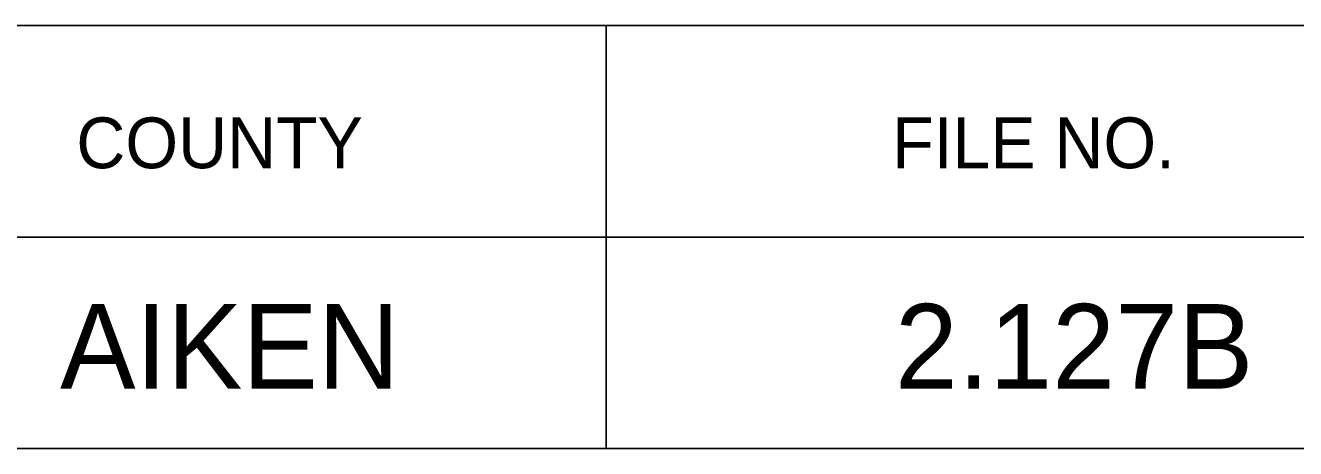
# Model space of a CAD drawing. Extents: x 1000 to 1162, y 999 to 8520.
# Drawn here: x 1140.57 to 1148.08, y 7080.05 to 7082.55 of the extents above; entities that cross this region are included whole.
import ezdxf

# ---------------------------------------------------------------- set-up
doc = ezdxf.new("R2010")
doc.units = 0
doc.layers.add('Level 20', color=7, linetype='Continuous')
doc.layers.add('Level 3', color=7, linetype='Continuous')

msp = doc.modelspace()

# ---------------------------------------------------------------- linework, layer by layer
at = {"layer": 'Level 3'}
for p, q in [((1133.055, 7082.5458), (1161.555, 7082.5458)), ((1133.055, 7082.5458), (1161.555, 7082.5458)), ((1133.055, 7082.5458), (1161.555, 7082.5458)), ((1133.055, 7082.5458), (1161.555, 7082.5458)), ((1133.055, 7082.5458), (1161.555, 7082.5458)), ((1133.055, 7082.5458), (1161.555, 7082.5458)), ((1133.055, 7082.5458), (1161.555, 7082.5458)), ((1133.055, 7082.5458), (1161.555, 7082.5458)), ((1133.055, 7082.5458), (1161.555, 7082.5458)), ((1133.055, 7082.5458), (1161.555, 7082.5458)), ((1133.055, 7082.5458), (1161.555, 7082.5458)), ((1133.055, 7082.5458), (1161.555, 7082.5458)), ((1133.055, 7082.5458), (1161.555, 7082.5458)), ((1133.055, 7082.5458), (1161.555, 7082.5458)), ((1133.055, 7082.5458), (1161.555, 7082.5458)), ((1133.055, 7082.5458), (1161.555, 7082.5458)), ((1133.055, 7082.5458), (1161.555, 7082.5458)), ((1133.055, 7082.5458), (1161.555, 7082.5458)), ((1133.055, 7082.5458), (1161.555, 7082.5458)), ((1133.055, 7082.5458), (1161.555, 7082.5458)), ((1133.055, 7082.5458), (1161.555, 7082.5458)), ((1133.055, 7082.5458), (1161.555, 7082.5458)), ((1133.055, 7082.5458), (1161.555, 7082.5458)), ((1133.055, 7082.5458), (1161.555, 7082.5458)), ((1133.055, 7082.5458), (1161.555, 7082.5458)), ((1133.055, 7082.5458), (1161.555, 7082.5458)), ((1133.055, 7082.5458), (1161.555, 7082.5458)), ((1133.055, 7082.5458), (1161.555, 7082.5458)), ((1133.055, 7082.5458), (1161.555, 7082.5458)), ((1133.055, 7082.5458), (1161.555, 7082.5458)), ((1133.055, 7082.5458), (1161.555, 7082.5458)), ((1133.055, 7082.5458), (1161.555, 7082.5458)), ((1133.055, 7082.5458), (1161.555, 7082.5458)), ((1133.055, 7082.5458), (1161.555, 7082.5458)), ((1133.055, 7082.5458), (1161.555, 7082.5458)), ((1133.055, 7082.5458), (1161.555, 7082.5458)), ((1133.055, 7082.5458), (1161.555, 7082.5458)), ((1133.055, 7082.5458), (1161.555, 7082.5458)), ((1133.055, 7082.5458), (1161.555, 7082.5458)), ((1133.055, 7082.5458), (1161.555, 7082.5458)), ((1133.055, 7082.5458), (1161.555, 7082.5458)), ((1133.055, 7082.5458), (1161.555, 7082.5458)), ((1133.055, 7082.5458), (1161.555, 7082.5458)), ((1133.055, 7082.5458), (1161.555, 7082.5458)), ((1133.055, 7082.5458), (1161.555, 7082.5458)), ((1133.055, 7082.5458), (1161.555, 7082.5458)), ((1133.055, 7082.5458), (1161.555, 7082.5458)), ((1133.055, 7082.5458), (1161.555, 7082.5458)), ((1133.055, 7082.5458), (1161.555, 7082.5458)), ((1133.055, 7082.5458), (1161.555, 7082.5458)), ((1133.055, 7082.5458), (1161.555, 7082.5458)), ((1143.9997, 7082.5458), (1143.9997, 7080.0458)), ((1143.9997, 7082.5458), (1143.9997, 7080.0458)), ((1143.9997, 7082.5458), (1143.9997, 7080.0458)), ((1143.9997, 7082.5458), (1143.9997, 7080.0458)), ((1143.9997, 7082.5458), (1143.9997, 7080.0458)), ((1143.9997, 7082.5458), (1143.9997, 7080.0458)), ((1143.9997, 7082.5458), (1143.9997, 7080.0458)), ((1143.9997, 7082.5458), (1143.9997, 7080.0458)), ((1143.9997, 7082.5458), (1143.9997, 7080.0458)), ((1143.9997, 7082.5458), (1143.9997, 7080.0458)), ((1143.9997, 7082.5458), (1143.9997, 7080.0458)), ((1143.9997, 7082.5458), (1143.9997, 7080.0458)), ((1143.9997, 7082.5458), (1143.9997, 7080.0458)), ((1143.9997, 7082.5458), (1143.9997, 7080.0458)), ((1143.9997, 7082.5458), (1143.9997, 7080.0458)), ((1143.9997, 7082.5458), (1143.9997, 7080.0458)), ((1143.9997, 7082.5458), (1143.9997, 7080.0458)), ((1143.9997, 7082.5458), (1143.9997, 7080.0458)), ((1143.9997, 7082.5458), (1143.9997, 7080.0458)), ((1143.9997, 7082.5458), (1143.9997, 7080.0458)), ((1143.9997, 7082.5458), (1143.9997, 7080.0458)), ((1143.9997, 7082.5458), (1143.9997, 7080.0458)), ((1143.9997, 7082.5458), (1143.9997, 7080.0458)), ((1143.9997, 7082.5458), (1143.9997, 7080.0458)), ((1143.9997, 7082.5458), (1143.9997, 7080.0458)), ((1143.9997, 7082.5458), (1143.9997, 7080.0458)), ((1143.9997, 7082.5458), (1143.9997, 7080.0458)), ((1143.9997, 7082.5458), (1143.9997, 7080.0458)), ((1143.9997, 7082.5458), (1143.9997, 7080.0458)), ((1143.9997, 7082.5458), (1143.9997, 7080.0458)), ((1143.9997, 7082.5458), (1143.9997, 7080.0458)), ((1143.9997, 7082.5458), (1143.9997, 7080.0458)), ((1143.9997, 7082.5458), (1143.9997, 7080.0458)), ((1143.9997, 7082.5458), (1143.9997, 7080.0458)), ((1143.9997, 7082.5458), (1143.9997, 7080.0458)), ((1143.9997, 7082.5458), (1143.9997, 7080.0458)), ((1143.9997, 7082.5458), (1143.9997, 7080.0458)), ((1143.9997, 7082.5458), (1143.9997, 7080.0458)), ((1143.9997, 7082.5458), (1143.9997, 7080.0458)), ((1143.9997, 7082.5458), (1143.9997, 7080.0458)), ((1143.9997, 7082.5458), (1143.9997, 7080.0458)), ((1143.9997, 7082.5458), (1143.9997, 7080.0458)), ((1143.9997, 7082.5458), (1143.9997, 7080.0458)), ((1143.9997, 7082.5458), (1143.9997, 7080.0458)), ((1143.9997, 7082.5458), (1143.9997, 7080.0458)), ((1143.9997, 7082.5458), (1143.9997, 7080.0458)), ((1143.9997, 7082.5458), (1143.9997, 7080.0458)), ((1143.9997, 7082.5458), (1143.9997, 7080.0458)), ((1143.9997, 7082.5458), (1143.9997, 7080.0458)), ((1143.9997, 7082.5458), (1143.9997, 7080.0458)), ((1143.9997, 7082.5458), (1143.9997, 7080.0458)), ((1133.055, 7081.2958), (1161.555, 7081.2958)), ((1133.055, 7081.2958), (1161.555, 7081.2958)), ((1133.055, 7081.2958), (1161.555, 7081.2958)), ((1133.055, 7081.2958), (1161.555, 7081.2958)), ((1133.055, 7081.2958), (1161.555, 7081.2958)), ((1133.055, 7081.2958), (1161.555, 7081.2958)), ((1133.055, 7081.2958), (1161.555, 7081.2958)), ((1133.055, 7081.2958), (1161.555, 7081.2958)), ((1133.055, 7081.2958), (1161.555, 7081.2958)), ((1133.055, 7081.2958), (1161.555, 7081.2958)), ((1133.055, 7081.2958), (1161.555, 7081.2958)), ((1133.055, 7081.2958), (1161.555, 7081.2958)), ((1133.055, 7081.2958), (1161.555, 7081.2958)), ((1133.055, 7081.2958), (1161.555, 7081.2958)), ((1133.055, 7081.2958), (1161.555, 7081.2958)), ((1133.055, 7081.2958), (1161.555, 7081.2958)), ((1133.055, 7081.2958), (1161.555, 7081.2958)), ((1133.055, 7081.2958), (1161.555, 7081.2958)), ((1133.055, 7081.2958), (1161.555, 7081.2958)), ((1133.055, 7081.2958), (1161.555, 7081.2958)), ((1133.055, 7081.2958), (1161.555, 7081.2958)), ((1133.055, 7081.2958), (1161.555, 7081.2958)), ((1133.055, 7081.2958), (1161.555, 7081.2958)), ((1133.055, 7081.2958), (1161.555, 7081.2958)), ((1133.055, 7081.2958), (1161.555, 7081.2958)), ((1133.055, 7081.2958), (1161.555, 7081.2958)), ((1133.055, 7081.2958), (1161.555, 7081.2958)), ((1133.055, 7081.2958), (1161.555, 7081.2958)), ((1133.055, 7081.2958), (1161.555, 7081.2958)), ((1133.055, 7081.2958), (1161.555, 7081.2958)), ((1133.055, 7081.2958), (1161.555, 7081.2958)), ((1133.055, 7081.2958), (1161.555, 7081.2958)), ((1133.055, 7081.2958), (1161.555, 7081.2958)), ((1133.055, 7081.2958), (1161.555, 7081.2958)), ((1133.055, 7081.2958), (1161.555, 7081.2958)), ((1133.055, 7081.2958), (1161.555, 7081.2958)), ((1133.055, 7081.2958), (1161.555, 7081.2958)), ((1133.055, 7081.2958), (1161.555, 7081.2958)), ((1133.055, 7081.2958), (1161.555, 7081.2958)), ((1133.055, 7081.2958), (1161.555, 7081.2958)), ((1133.055, 7081.2958), (1161.555, 7081.2958)), ((1133.055, 7081.2958), (1161.555, 7081.2958)), ((1133.055, 7081.2958), (1161.555, 7081.2958)), ((1133.055, 7081.2958), (1161.555, 7081.2958)), ((1133.055, 7081.2958), (1161.555, 7081.2958)), ((1133.055, 7081.2958), (1161.555, 7081.2958)), ((1133.055, 7081.2958), (1161.555, 7081.2958)), ((1133.055, 7081.2958), (1161.555, 7081.2958)), ((1133.055, 7081.2958), (1161.555, 7081.2958)), ((1133.055, 7081.2958), (1161.555, 7081.2958)), ((1133.055, 7081.2958), (1161.555, 7081.2958)), ((1133.055, 7080.0458), (1161.555, 7080.0458)), ((1133.055, 7080.0458), (1161.555, 7080.0458)), ((1133.055, 7080.0458), (1161.555, 7080.0458)), ((1133.055, 7080.0458), (1161.555, 7080.0458)), ((1133.055, 7080.0458), (1161.555, 7080.0458)), ((1133.055, 7080.0458), (1161.555, 7080.0458)), ((1133.055, 7080.0458), (1161.555, 7080.0458)), ((1133.055, 7080.0458), (1161.555, 7080.0458)), ((1133.055, 7080.0458), (1161.555, 7080.0458)), ((1133.055, 7080.0458), (1161.555, 7080.0458)), ((1133.055, 7080.0458), (1161.555, 7080.0458)), ((1133.055, 7080.0458), (1161.555, 7080.0458)), ((1133.055, 7080.0458), (1161.555, 7080.0458)), ((1133.055, 7080.0458), (1161.555, 7080.0458)), ((1133.055, 7080.0458), (1161.555, 7080.0458)), ((1133.055, 7080.0458), (1161.555, 7080.0458)), ((1133.055, 7080.0458), (1161.555, 7080.0458)), ((1133.055, 7080.0458), (1161.555, 7080.0458)), ((1133.055, 7080.0458), (1161.555, 7080.0458)), ((1133.055, 7080.0458), (1161.555, 7080.0458)), ((1133.055, 7080.0458), (1161.555, 7080.0458)), ((1133.055, 7080.0458), (1161.555, 7080.0458)), ((1133.055, 7080.0458), (1161.555, 7080.0458)), ((1133.055, 7080.0458), (1161.555, 7080.0458)), ((1133.055, 7080.0458), (1161.555, 7080.0458)), ((1133.055, 7080.0458), (1161.555, 7080.0458)), ((1133.055, 7080.0458), (1161.555, 7080.0458)), ((1133.055, 7080.0458), (1161.555, 7080.0458)), ((1133.055, 7080.0458), (1161.555, 7080.0458)), ((1133.055, 7080.0458), (1161.555, 7080.0458)), ((1133.055, 7080.0458), (1161.555, 7080.0458)), ((1133.055, 7080.0458), (1161.555, 7080.0458)), ((1133.055, 7080.0458), (1161.555, 7080.0458)), ((1133.055, 7080.0458), (1161.555, 7080.0458)), ((1133.055, 7080.0458), (1161.555, 7080.0458)), ((1133.055, 7080.0458), (1161.555, 7080.0458)), ((1133.055, 7080.0458), (1161.555, 7080.0458)), ((1133.055, 7080.0458), (1161.555, 7080.0458)), ((1133.055, 7080.0458), (1161.555, 7080.0458)), ((1133.055, 7080.0458), (1161.555, 7080.0458)), ((1133.055, 7080.0458), (1161.555, 7080.0458)), ((1133.055, 7080.0458), (1161.555, 7080.0458)), ((1133.055, 7080.0458), (1161.555, 7080.0458)), ((1133.055, 7080.0458), (1161.555, 7080.0458)), ((1133.055, 7080.0458), (1161.555, 7080.0458)), ((1133.055, 7080.0458), (1161.555, 7080.0458)), ((1133.055, 7080.0458), (1161.555, 7080.0458)), ((1133.055, 7080.0458), (1161.555, 7080.0458)), ((1133.055, 7080.0458), (1161.555, 7080.0458)), ((1133.055, 7080.0458), (1161.555, 7080.0458)), ((1133.055, 7080.0458), (1161.555, 7080.0458))]:
    msp.add_line(p, q, dxfattribs=at)

# ---------------------------------------------------------------- texts
at = {"layer": 'Level 20'}
for s, p in [('AIKEN', (1140.7706, 7080.4)), ('2.127B', (1145.7068, 7080.4))]:
    msp.add_text(s, height=0.5, dxfattribs=at).set_placement(p)
at = {"layer": 'Level 3'}
for s, p in [('COUNTY', (1140.8665, 7081.7021)), ('COUNTY', (1140.8665, 7081.7021)), ('COUNTY', (1140.8665, 7081.7021)), ('COUNTY', (1140.8665, 7081.7021)), ('COUNTY', (1140.8665, 7081.7021)), ('COUNTY', (1140.8665, 7081.7021)), ('COUNTY', (1140.8665, 7081.7021)), ('COUNTY', (1140.8665, 7081.7021)), ('COUNTY', (1140.8665, 7081.7021)), ('COUNTY', (1140.8665, 7081.7021)), ('COUNTY', (1140.8665, 7081.7021)), ('COUNTY', (1140.8665, 7081.7021)), ('COUNTY', (1140.8665, 7081.7021)), ('COUNTY', (1140.8665, 7081.7021)), ('COUNTY', (1140.8665, 7081.7021)), ('COUNTY', (1140.8665, 7081.7021)), ('COUNTY', (1140.8665, 7081.7021)), ('COUNTY', (1140.8665, 7081.7021)), ('COUNTY', (1140.8665, 7081.7021)), ('COUNTY', (1140.8665, 7081.7021)), ('COUNTY', (1140.8665, 7081.7021)), ('COUNTY', (1140.8665, 7081.7021)), ('COUNTY', (1140.8665, 7081.7021)), ('COUNTY', (1140.8665, 7081.7021)), ('COUNTY', (1140.8665, 7081.7021)), ('COUNTY', (1140.8665, 7081.7021)), ('COUNTY', (1140.8665, 7081.7021)), ('COUNTY', (1140.8665, 7081.7021)), ('COUNTY', (1140.8665, 7081.7021)), ('COUNTY', (1140.8665, 7081.7021)), ('COUNTY', (1140.8665, 7081.7021)), ('COUNTY', (1140.8665, 7081.7021)), ('COUNTY', (1140.8665, 7081.7021)), ('COUNTY', (1140.8665, 7081.7021)), ('COUNTY', (1140.8665, 7081.7021)), ('COUNTY', (1140.8665, 7081.7021)), ('COUNTY', (1140.8665, 7081.7021)), ('COUNTY', (1140.8665, 7081.7021)), ('COUNTY', (1140.8665, 7081.7021)), ('COUNTY', (1140.8665, 7081.7021)), ('COUNTY', (1140.8665, 7081.7021)), ('COUNTY', (1140.8665, 7081.7021)), ('COUNTY', (1140.8665, 7081.7021)), ('COUNTY', (1140.8665, 7081.7021)), ('COUNTY', (1140.8665, 7081.7021)), ('COUNTY', (1140.8665, 7081.7021)), ('COUNTY', (1140.8665, 7081.7021)), ('COUNTY', (1140.8665, 7081.7021)), ('COUNTY', (1140.8665, 7081.7021)), ('COUNTY', (1140.8665, 7081.7021)), ('COUNTY', (1140.8665, 7081.7021)), ('FILE NO.', (1145.6908, 7081.7021)), ('FILE NO.', (1145.6908, 7081.7021)), ('FILE NO.', (1145.6908, 7081.7021)), ('FILE NO.', (1145.6908, 7081.7021)), ('FILE NO.', (1145.6908, 7081.7021)), ('FILE NO.', (1145.6908, 7081.7021)), ('FILE NO.', (1145.6908, 7081.7021)), ('FILE NO.', (1145.6908, 7081.7021)), ('FILE NO.', (1145.6908, 7081.7021)), ('FILE NO.', (1145.6908, 7081.7021)), ('FILE NO.', (1145.6908, 7081.7021)), ('FILE NO.', (1145.6908, 7081.7021)), ('FILE NO.', (1145.6908, 7081.7021)), ('FILE NO.', (1145.6908, 7081.7021)), ('FILE NO.', (1145.6908, 7081.7021)), ('FILE NO.', (1145.6908, 7081.7021)), ('FILE NO.', (1145.6908, 7081.7021)), ('FILE NO.', (1145.6908, 7081.7021)), ('FILE NO.', (1145.6908, 7081.7021)), ('FILE NO.', (1145.6908, 7081.7021)), ('FILE NO.', (1145.6908, 7081.7021)), ('FILE NO.', (1145.6908, 7081.7021)), ('FILE NO.', (1145.6908, 7081.7021)), ('FILE NO.', (1145.6908, 7081.7021)), ('FILE NO.', (1145.6908, 7081.7021)), ('FILE NO.', (1145.6908, 7081.7021)), ('FILE NO.', (1145.6908, 7081.7021)), ('FILE NO.', (1145.6908, 7081.7021)), ('FILE NO.', (1145.6908, 7081.7021)), ('FILE NO.', (1145.6908, 7081.7021)), ('FILE NO.', (1145.6908, 7081.7021)), ('FILE NO.', (1145.6908, 7081.7021)), ('FILE NO.', (1145.6908, 7081.7021)), ('FILE NO.', (1145.6908, 7081.7021)), ('FILE NO.', (1145.6908, 7081.7021)), ('FILE NO.', (1145.6908, 7081.7021)), ('FILE NO.', (1145.6908, 7081.7021)), ('FILE NO.', (1145.6908, 7081.7021)), ('FILE NO.', (1145.6908, 7081.7021)), ('FILE NO.', (1145.6908, 7081.7021)), ('FILE NO.', (1145.6908, 7081.7021)), ('FILE NO.', (1145.6908, 7081.7021)), ('FILE NO.', (1145.6908, 7081.7021)), ('FILE NO.', (1145.6908, 7081.7021)), ('FILE NO.', (1145.6908, 7081.7021)), ('FILE NO.', (1145.6908, 7081.7021)), ('FILE NO.', (1145.6908, 7081.7021)), ('FILE NO.', (1145.6908, 7081.7021)), ('FILE NO.', (1145.6908, 7081.7021)), ('FILE NO.', (1145.6908, 7081.7021)), ('FILE NO.', (1145.6908, 7081.7021))]:
    msp.add_text(s, height=0.3, dxfattribs=at).set_placement(p)

doc.saveas('drawing.dxf')
